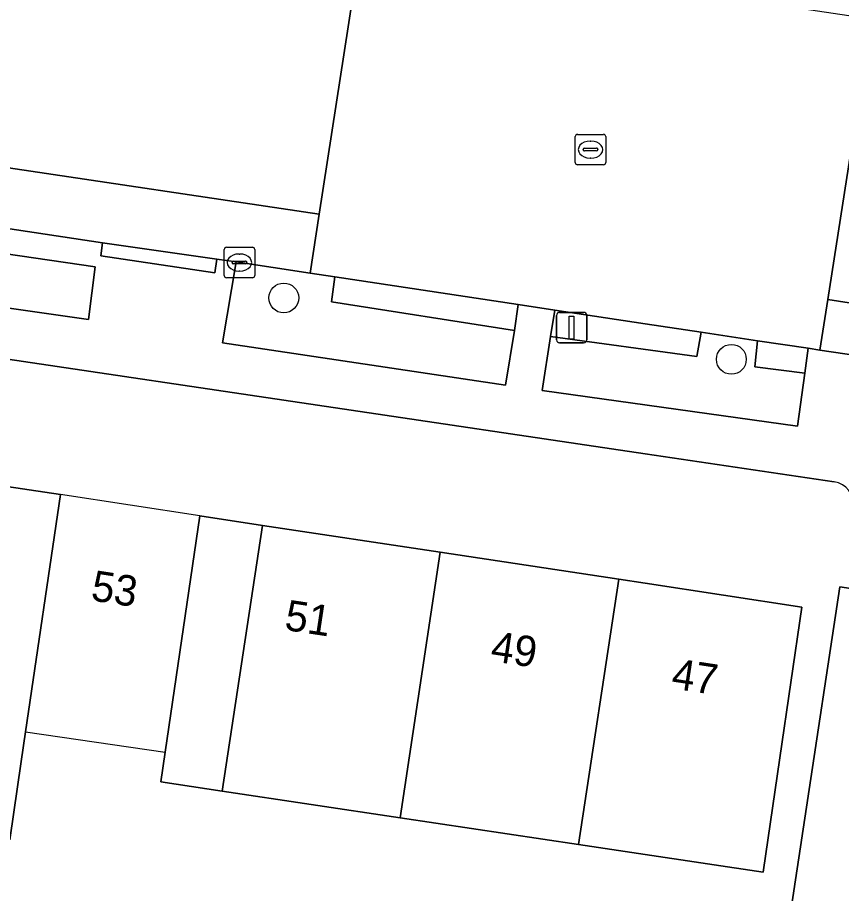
# Model space of a CAD drawing. Extents: x 163008 to 163854, y 382777 to 383982.
# Drawn here: x 163479.41 to 163506.43, y 383407.26 to 383435.99 of the extents above; entities that cross this region are included whole.
import ezdxf

# ---------------------------------------------------------------- set-up
doc = ezdxf.new("R2010")
doc.units = 0
for name, color, linetype in [('IMGEO_Boom', 7, 'Continuous'), ('IMGEO_Erf', 7, 'Continuous'), ('IMGEO_Groenvoorziening', 7, 'Continuous'), ('IMGEO_Kolk', 7, 'Continuous'), ('IMGEO_Lichtmast', 7, 'Continuous'), ('IMGEO_Pand', 7, 'Continuous'), ('IMGEO_Pand_nummerreeks', 7, 'Continuous'), ('IMGEO_Pand_overbouw', 7, 'Continuous'), ('IMGEO_Parkeervlak_gesloten', 7, 'Continuous'), ('IMGEO_Rijbaan_lokaal_gesloten', 7, 'Continuous'), ('IMGEO_Rijbaan_lokaal_open', 7, 'Continuous'), ('IMGEO_Rioolput', 7, 'Continuous'), ('IMGEO_Voetpad_open', 7, 'Continuous')]:
    doc.layers.add(name, color=color, linetype=linetype)

msp = doc.modelspace()

# ---------------------------------------------------------------- linework, layer by layer
at = {"layer": 'IMGEO_Boom'}
for centre in [(163488.142, 383426.79), (163502.823, 383424.777)]:
    msp.add_circle(centre, 0.489, dxfattribs=at)
at = {"layer": 'IMGEO_Erf'}
for points in [[(163506.192, 383420.764), (163500, 383421.683), (163435.496, 383431.252), (163435.313, 383430.325), (163435.008, 383430.38), (163433.277, 383430.694), (163431.806, 383422.574), (163422.809, 383424.204), (163422.214, 383421.321), (163431.211, 383419.956), (163427.192, 383400.04)], [(163474.498, 383421.286), (163480.816, 383420.346), (163479.675, 383412.56), (163479.533, 383411.588), (163479.156, 383409.016)]]:
    msp.add_lwpolyline(points, dxfattribs=at)
for points in [[(163484.104, 383410.92), (163484.247, 383411.892), (163485.386, 383419.643), (163487.441, 383419.332), (163493.275, 383418.449), (163499.127, 383417.564), (163500, 383417.432), (163505.135, 383416.655), (163504.411, 383411.708), (163503.863, 383407.96), (163500, 383408.539), (163497.81, 383408.867), (163491.956, 383409.744), (163486.122, 383410.618)], [(163518.967, 383402.372), (163518.857, 383401.671), (163518.449, 383401.736), (163519.01, 383405.448), (163509.418, 383406.897), (163508.597, 383401.468), (163504.088, 383402.149), (163506.38, 383417.316), (163529.727, 383413.788), (163527.568, 383400.047), (163527.312, 383400.088), (163527.462, 383401.037)]]:
    msp.add_lwpolyline(points, close=True, dxfattribs=at)
msp.add_arc((163506.082, 383420.021), 0.751, 353.7869, 81.5382, dxfattribs=at)
at = {"layer": 'IMGEO_Groenvoorziening'}
for points in [[(163470.964, 383430.288), (163470.696, 383427.66), (163481.738, 383426.081), (163481.959, 383427.813), (163476.033, 383428.674), (163473.633, 383429.101), (163473.707, 383429.874)], [(163486.575, 383427.97), (163486.129, 383425.321), (163495.415, 383423.933), (163495.709, 383425.726), (163489.705, 383426.658), (163489.821, 383427.48), (163489.007, 383427.603)], [(163501.837, 383425.668), (163501.694, 383424.866), (163496.885, 383425.527), (163496.612, 383423.752), (163504.997, 383422.586), (163505.234, 383424.322), (163503.597, 383424.529), (163503.682, 383425.389)]]:
    msp.add_lwpolyline(points, close=True, dxfattribs=at)
at = {"layer": 'IMGEO_Kolk'}
for p, q in [((163486.187, 383427.525), (163486.187, 383428.377)), ((163486.262, 383428.451), (163487.114, 383428.451)), ((163486.675, 383428.231), (163486.7, 383428.231)), ((163487.188, 383428.377), (163487.188, 383427.525)), ((163486.446, 383427.945), (163486.446, 383427.957)), ((163486.884, 383427.908), (163486.486, 383427.908)), ((163486.489, 383427.994), (163486.887, 383427.994)), ((163486.93, 383427.957), (163486.93, 383427.945)), ((163486.698, 383427.671), (163486.673, 383427.671)), ((163487.114, 383427.451), (163486.262, 383427.451))]:
    msp.add_line(p, q, dxfattribs=at)
for points in [[(163486.187, 383427.525), (163486.187, 383428.377)], [(163486.262, 383428.451), (163487.114, 383428.451)], [(163487.188, 383428.377), (163487.188, 383427.525)], [(163487.114, 383427.451), (163486.262, 383427.451)]]:
    msp.add_lwpolyline(points, dxfattribs=at)
for centre, radius, start, end in [((163486.264, 383428.375), 0.0765, 91.552, 178.448), ((163486.264, 383428.375), 0.0765, 91.552, 178.448), ((163487.112, 383428.375), 0.0765, 1.552, 88.448), ((163487.112, 383428.375), 0.0765, 1.552, 88.448), ((163486.486, 383427.954), 0.0403, 85.8775, 175.7526), ((163486.483, 383427.944), 0.0366, 178.938, 274.7102), ((163486.887, 383427.951), 0.043, 264.8664, 352.4533), ((163486.891, 383427.956), 0.0386, 1.7309, 96.639), ((163486.264, 383427.527), 0.0765, 181.552, 268.448), ((163486.264, 383427.527), 0.0765, 181.552, 268.448), ((163487.112, 383427.527), 0.0765, 271.552, 358.448), ((163487.112, 383427.527), 0.0765, 271.552, 358.448)]:
    msp.add_arc(centre, radius, start, end, dxfattribs=at)
for centre, major_axis, ratio, start_param, end_param in [((163486.674, 383427.951), (-0.387, 0.002), 0.722429, 4.712389, 7.853982), ((163486.699, 383427.951), (-0.39, 0.002), 0.717154, 1.570796, 4.712389)]:
    msp.add_ellipse(centre, major_axis=major_axis, ratio=ratio, start_param=start_param, end_param=end_param, dxfattribs=at)
at = {"layer": 'IMGEO_Lichtmast'}
for p, q in [((163497.088, 383425.417), (163497.088, 383426.217)), ((163497.088, 383426.217), (163497.088, 383425.417)), ((163497.188, 383426.317), (163497.978, 383426.317)), ((163497.978, 383426.317), (163497.188, 383426.317)), ((163498.078, 383426.217), (163498.078, 383425.417)), ((163498.078, 383425.417), (163498.078, 383426.217)), ((163497.978, 383425.317), (163497.188, 383425.317)), ((163497.188, 383425.317), (163497.978, 383425.317))]:
    msp.add_line(p, q, dxfattribs=at)
msp.add_lwpolyline([(163497.508, 383426.192), (163497.658, 383426.192), (163497.658, 383425.442), (163497.508, 383425.442), (163497.508, 383426.192)], dxfattribs=at)
for centre, start, end in [((163497.188, 383426.217), 90, 180), ((163497.188, 383426.217), 90, 180), ((163497.978, 383426.217), 0, 90), ((163497.978, 383426.217), 360, 90), ((163497.188, 383425.417), 180, 270), ((163497.188, 383425.417), 180, 270), ((163497.978, 383425.417), 270, 0), ((163497.978, 383425.417), 270, 0)]:
    msp.add_arc(centre, 0.1, start, end, dxfattribs=at)
at = {"layer": 'IMGEO_Pand'}
for points in [[(163480.816, 383420.346), (163474.498, 383421.286), (163473.197, 383412.531), (163476.187, 383412.086), (163475.812, 383409.513), (163479.156, 383409.016), (163479.533, 383411.588), (163479.675, 383412.56)], [(163487.441, 383419.332), (163485.386, 383419.643), (163484.247, 383411.892), (163484.104, 383410.92), (163486.122, 383410.618)], [(163486.122, 383410.618), (163491.956, 383409.744), (163493.275, 383418.449), (163487.441, 383419.332)], [(163493.275, 383418.449), (163491.956, 383409.744), (163497.81, 383408.867), (163499.127, 383417.564)], [(163497.81, 383408.867), (163500, 383408.539), (163503.863, 383407.96), (163504.411, 383411.708), (163505.135, 383416.655), (163500, 383417.432), (163499.127, 383417.564)], [(163527.568, 383400.047), (163529.727, 383413.788), (163506.38, 383417.316), (163504.088, 383402.149), (163508.597, 383401.468), (163509.418, 383406.897), (163519.01, 383405.448), (163518.449, 383401.736), (163518.857, 383401.671), (163518.967, 383402.372), (163527.462, 383401.037), (163527.312, 383400.088)]]:
    msp.add_lwpolyline(points, close=True, dxfattribs=at)
at = {"layer": 'IMGEO_Pand_overbouw'}
msp.add_lwpolyline([(163479.675, 383412.56), (163484.247, 383411.892), (163485.386, 383419.643), (163480.816, 383420.346)], close=True, dxfattribs=at)
at = {"layer": 'IMGEO_Parkeervlak_gesloten'}
for points in [[(163478.426, 383429.161), (163482.191, 383428.6), (163485.946, 383428.065), (163486.575, 383427.97), (163489.007, 383427.603), (163489.302, 383429.542), (163435.77, 383437.524)], [(163505.983, 383426.735), (163505.724, 383425.081)], [(163536.105, 383422.04), (163505.983, 383426.735)], [(163505.724, 383425.081), (163507.438, 383424.824)]]:
    msp.add_lwpolyline(points, dxfattribs=at)
at = {"layer": 'IMGEO_Rijbaan_lokaal_gesloten'}
for points in [[(163435.77, 383437.524), (163489.302, 383429.542), (163490.683, 383438.446), (163487.618, 383438.907), (163485.75, 383439.188), (163483.416, 383439.539), (163481.772, 383439.794), (163480.588, 383439.978), (163475.335, 383440.792)], [(163507.422, 383435.93), (163505.983, 383426.735), (163536.105, 383422.04)]]:
    msp.add_lwpolyline(points, dxfattribs=at)
at = {"layer": 'IMGEO_Rijbaan_lokaal_open'}
msp.add_lwpolyline([(163495.834, 383426.573), (163497.033, 383426.393), (163500, 383425.945), (163501.837, 383425.668), (163503.682, 383425.389), (163505.337, 383425.139), (163505.724, 383425.081), (163505.983, 383426.735), (163507.422, 383435.93), (163506.678, 383436.042), (163500, 383437.046), (163490.683, 383438.446), (163489.302, 383429.542), (163489.007, 383427.603), (163489.821, 383427.48)], close=True, dxfattribs=at)
at = {"layer": 'IMGEO_Rioolput'}
for p, q in [((163497.703, 383431.229), (163497.703, 383432.081)), ((163497.778, 383432.155), (163498.63, 383432.155)), ((163498.191, 383431.935), (163498.216, 383431.935)), ((163498.704, 383432.081), (163498.704, 383431.229)), ((163497.962, 383431.649), (163497.962, 383431.661)), ((163498.005, 383431.698), (163498.403, 383431.698)), ((163498.446, 383431.661), (163498.446, 383431.649)), ((163498.4, 383431.612), (163498.002, 383431.612)), ((163498.214, 383431.375), (163498.189, 383431.375)), ((163498.63, 383431.155), (163497.778, 383431.155))]:
    msp.add_line(p, q, dxfattribs=at)
for points in [[(163497.703, 383431.229), (163497.703, 383432.081)], [(163497.778, 383432.155), (163498.63, 383432.155)], [(163498.704, 383432.081), (163498.704, 383431.229)], [(163498.63, 383431.155), (163497.778, 383431.155)]]:
    msp.add_lwpolyline(points, dxfattribs=at)
for centre, radius, start, end in [((163497.78, 383432.079), 0.0765, 91.552, 178.448), ((163497.78, 383432.079), 0.0765, 91.552, 178.448), ((163498.628, 383432.079), 0.0765, 1.552, 88.448), ((163498.628, 383432.079), 0.0765, 1.552, 88.448), ((163498.002, 383431.658), 0.0403, 85.8775, 175.7526), ((163497.999, 383431.648), 0.0366, 178.938, 274.7102), ((163498.403, 383431.655), 0.043, 264.8664, 352.4533), ((163498.407, 383431.66), 0.0386, 1.7309, 96.639), ((163497.78, 383431.231), 0.0765, 181.552, 268.448), ((163497.78, 383431.231), 0.0765, 181.552, 268.448), ((163498.628, 383431.231), 0.0765, 271.552, 358.448), ((163498.628, 383431.231), 0.0765, 271.552, 358.448)]:
    msp.add_arc(centre, radius, start, end, dxfattribs=at)
for centre, major_axis, ratio, start_param, end_param in [((163498.19, 383431.655), (-0.387, 0.002), 0.722429, 4.712389, 7.853982), ((163498.215, 383431.655), (-0.39, 0.002), 0.717154, 1.570796, 4.712389)]:
    msp.add_ellipse(centre, major_axis=major_axis, ratio=ratio, start_param=start_param, end_param=end_param, dxfattribs=at)
at = {"layer": 'IMGEO_Voetpad_open'}
for points in [[(163387.819, 383437.386), (163388.581, 383437.342), (163388.536, 383437.736), (163388.677, 383439.215), (163390.225, 383438.988), (163393.644, 383439.371), (163405.877, 383436.806), (163414.598, 383435.04), (163414.886, 383434.414), (163415.383, 383433.936), (163433.277, 383430.694), (163435.008, 383430.38), (163435.313, 383430.325), (163435.496, 383431.252), (163500, 383421.683), (163506.192, 383420.764)], [(163533.29, 383420.957), (163532.225, 383421.116), (163532.11, 383420.314), (163531.868, 383418.579), (163507.075, 383422.213), (163507.309, 383424.015), (163507.438, 383424.824), (163505.724, 383425.081), (163505.337, 383425.139), (163505.234, 383424.322), (163504.997, 383422.586), (163496.612, 383423.752), (163496.885, 383425.527), (163497.033, 383426.393), (163495.834, 383426.573), (163495.709, 383425.726), (163495.415, 383423.933), (163486.129, 383425.321), (163486.575, 383427.97), (163485.946, 383428.065), (163485.88, 383427.612), (163482.145, 383428.173), (163482.191, 383428.6), (163478.426, 383429.161)], [(163476.033, 383428.674), (163481.959, 383427.813), (163481.738, 383426.081), (163470.696, 383427.66)]]:
    msp.add_lwpolyline(points, dxfattribs=at)
for points in [[(163482.191, 383428.6), (163482.145, 383428.173), (163485.88, 383427.612), (163485.946, 383428.065)], [(163489.821, 383427.48), (163489.705, 383426.658), (163495.709, 383425.726), (163495.834, 383426.573)], [(163496.885, 383425.527), (163501.694, 383424.866), (163501.837, 383425.668), (163500, 383425.945), (163497.033, 383426.393)], [(163503.682, 383425.389), (163503.597, 383424.529), (163505.234, 383424.322), (163505.337, 383425.139)]]:
    msp.add_lwpolyline(points, close=True, dxfattribs=at)
msp.add_arc((163506.082, 383420.021), 0.751, 353.7869, 81.5382, dxfattribs=at)

# ---------------------------------------------------------------- texts
at = {"layer": 'IMGEO_Pand_nummerreeks'}
for s, rotation, p in [('53', 351.2567, (163481.785, 383416.878)), ('51', 351.3968, (163488.135, 383415.91)), ('49', 351.3968, (163494.893, 383414.887)), ('47', 351.3958, (163500.823, 383413.99))]:
    msp.add_text(s, height=1, rotation=rotation, dxfattribs=at).set_placement(p)

doc.saveas('drawing.dxf')
